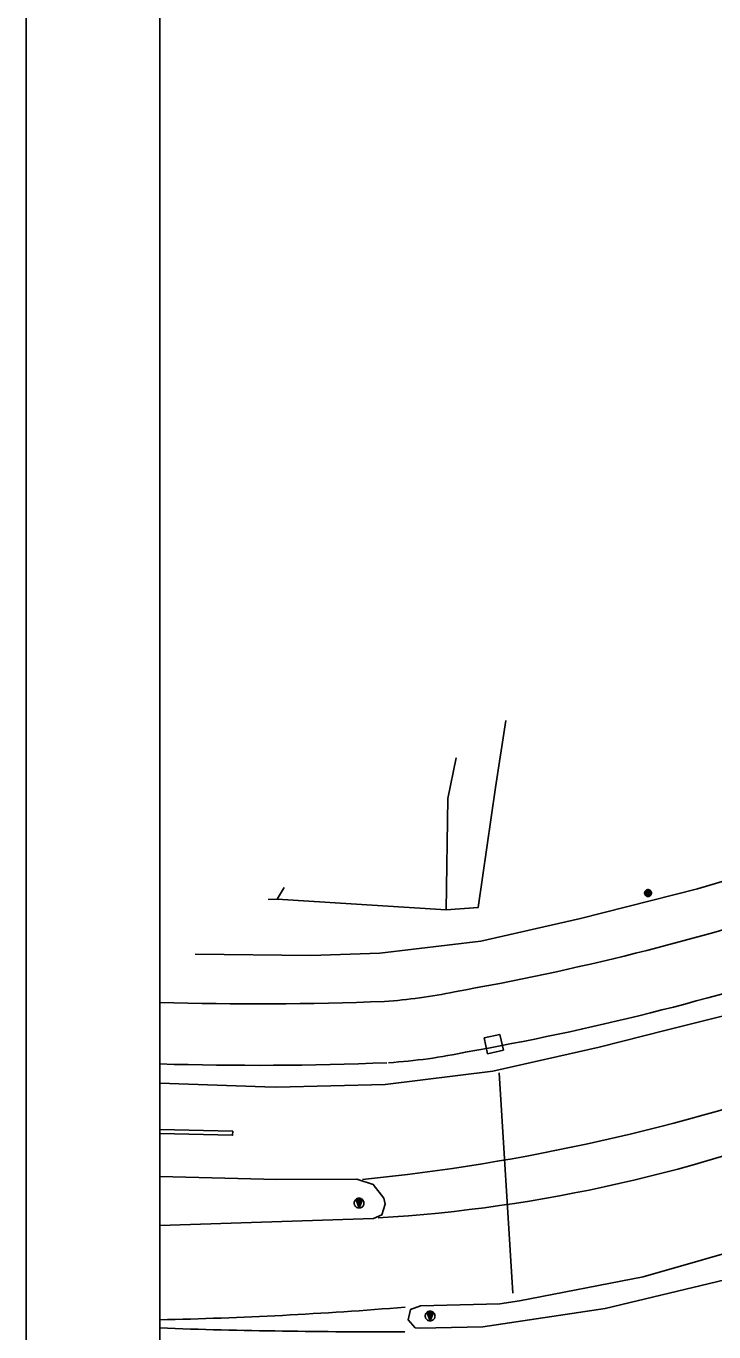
# Model space of a CAD drawing. Extents: x 81065 to 81486, y 452384 to 452681.
# Drawn here: x 81065.21 to 81090.96, y 452408.42 to 452457.3 of the extents above; entities that cross this region are included whole.
import ezdxf

# ---------------------------------------------------------------- set-up
doc = ezdxf.new("R2010")
doc.units = 0
for name, color, linetype in [('B-BH-GK-KADEMUUR-GV', 7, 'Continuous'), ('B-BH-GR-BOOM-S', 7, 'Continuous'), ('B-BH-IE-MEUBILAIR-WEGMEUBILAIR-VERKEERSBORD-S', 7, 'Continuous'), ('B-BH-OG-TERREIN_ERF-GV', 7, 'Continuous'), ('B-BH-RI-GWA_RIOOLPUT-S', 7, 'Continuous'), ('B-BH-RI-HWA_GOOT_LIJNGOOT-G', 7, 'Continuous'), ('B-BH-VH-KANTOPSLUITING-GV', 7, 'Continuous'), ('B-WE-VW-MARKERING_LANGS_STREEP_DOORGETROKKEN_010-G', 7, 'Continuous'), ('Default', 7, 'Continuous'), ('X-XX-AL-TEKENBLAD_KADER-G', 7, 'Continuous'), ('X-XX-AL-TEKENBLAD_KADER_AFSNIJMARKERING-G', 7, 'Continuous'), ('X-XX-AL-TEKENBLAD_VIEWPORT-G', 7, 'Continuous')]:
    doc.layers.add(name, color=color, linetype=linetype)

msp = doc.modelspace()

# ---------------------------------------------------------------- linework, layer by layer
at = {"layer": 'B-BH-GK-KADEMUUR-GV'}
msp.add_line((81074.61, 452424.627), (81080.941, 452424.225), dxfattribs=at)
at = {"layer": 'B-BH-GR-BOOM-S'}
for points in [[(81088.367, 452424.851), (81088.368, 452424.837), (81088.37, 452424.824), (81088.373, 452424.811), (81088.378, 452424.799), (81088.384, 452424.787), (81088.392, 452424.775), (81088.4, 452424.765), (81088.41, 452424.755), (81088.42, 452424.747), (81088.432, 452424.739), (81088.444, 452424.733), (81088.456, 452424.728), (81088.469, 452424.725), (81088.482, 452424.723), (81088.496, 452424.722), (81088.509, 452424.723), (81088.523, 452424.725), (81088.536, 452424.728), (81088.548, 452424.733), (81088.56, 452424.739), (81088.572, 452424.747), (81088.582, 452424.755), (81088.592, 452424.765), (81088.6, 452424.775), (81088.608, 452424.787), (81088.614, 452424.799), (81088.618, 452424.811), (81088.622, 452424.824), (81088.624, 452424.837), (81088.625, 452424.851), (81088.624, 452424.864), (81088.622, 452424.878), (81088.618, 452424.891), (81088.614, 452424.903), (81088.608, 452424.915), (81088.6, 452424.927), (81088.592, 452424.937), (81088.582, 452424.947), (81088.572, 452424.955), (81088.56, 452424.963), (81088.548, 452424.969), (81088.536, 452424.973), (81088.523, 452424.977), (81088.509, 452424.979), (81088.496, 452424.98), (81088.482, 452424.979), (81088.469, 452424.977), (81088.456, 452424.973), (81088.444, 452424.969), (81088.432, 452424.963), (81088.42, 452424.955), (81088.41, 452424.947), (81088.4, 452424.937), (81088.392, 452424.927), (81088.384, 452424.915), (81088.378, 452424.903), (81088.373, 452424.891), (81088.37, 452424.878), (81088.368, 452424.864), (81088.367, 452424.851)], [(81088.392, 452424.851), (81088.392, 452424.84), (81088.394, 452424.829), (81088.397, 452424.819), (81088.401, 452424.808), (81088.405, 452424.799), (81088.411, 452424.79), (81088.418, 452424.781), (81088.426, 452424.773), (81088.435, 452424.766), (81088.444, 452424.76), (81088.453, 452424.756), (81088.464, 452424.752), (81088.474, 452424.749), (81088.485, 452424.747), (81088.496, 452424.747), (81088.507, 452424.747), (81088.518, 452424.749), (81088.528, 452424.752), (81088.538, 452424.756), (81088.548, 452424.76), (81088.557, 452424.766), (81088.566, 452424.773), (81088.574, 452424.781), (81088.58, 452424.79), (81088.586, 452424.799), (81088.591, 452424.808), (81088.595, 452424.819), (81088.598, 452424.829), (81088.6, 452424.84), (81088.6, 452424.851), (81088.6, 452424.862), (81088.598, 452424.873), (81088.595, 452424.883), (81088.591, 452424.893), (81088.586, 452424.903), (81088.58, 452424.912), (81088.574, 452424.921), (81088.566, 452424.929), (81088.557, 452424.935), (81088.548, 452424.941), (81088.538, 452424.946), (81088.528, 452424.95), (81088.518, 452424.953), (81088.507, 452424.955), (81088.496, 452424.955), (81088.485, 452424.955), (81088.474, 452424.953), (81088.464, 452424.95), (81088.453, 452424.946), (81088.444, 452424.941), (81088.435, 452424.935), (81088.426, 452424.929), (81088.418, 452424.921), (81088.411, 452424.912), (81088.405, 452424.903), (81088.401, 452424.893), (81088.397, 452424.883), (81088.394, 452424.873), (81088.392, 452424.862), (81088.392, 452424.851)], [(81088.414, 452424.851), (81088.415, 452424.842), (81088.416, 452424.834), (81088.418, 452424.826), (81088.421, 452424.818), (81088.425, 452424.81), (81088.43, 452424.803), (81088.435, 452424.796), (81088.441, 452424.79), (81088.448, 452424.785), (81088.455, 452424.78), (81088.463, 452424.776), (81088.471, 452424.773), (81088.479, 452424.771), (81088.487, 452424.77), (81088.496, 452424.769), (81088.504, 452424.77), (81088.513, 452424.771), (81088.521, 452424.773), (81088.529, 452424.776), (81088.537, 452424.78), (81088.544, 452424.785), (81088.551, 452424.79), (81088.557, 452424.796), (81088.562, 452424.803), (81088.567, 452424.81), (81088.57, 452424.818), (81088.574, 452424.826), (81088.576, 452424.834), (81088.577, 452424.842), (81088.578, 452424.851), (81088.577, 452424.859), (81088.576, 452424.868), (81088.574, 452424.876), (81088.57, 452424.884), (81088.567, 452424.892), (81088.562, 452424.899), (81088.557, 452424.906), (81088.551, 452424.912), (81088.544, 452424.917), (81088.537, 452424.922), (81088.529, 452424.925), (81088.521, 452424.929), (81088.513, 452424.931), (81088.504, 452424.932), (81088.496, 452424.933), (81088.487, 452424.932), (81088.479, 452424.931), (81088.471, 452424.929), (81088.463, 452424.925), (81088.455, 452424.922), (81088.448, 452424.917), (81088.441, 452424.912), (81088.435, 452424.906), (81088.43, 452424.899), (81088.425, 452424.892), (81088.421, 452424.884), (81088.418, 452424.876), (81088.416, 452424.868), (81088.415, 452424.859), (81088.414, 452424.851)], [(81088.437, 452424.851), (81088.438, 452424.845), (81088.439, 452424.839), (81088.44, 452424.833), (81088.442, 452424.827), (81088.445, 452424.822), (81088.449, 452424.816), (81088.452, 452424.812), (81088.457, 452424.807), (81088.461, 452424.804), (81088.467, 452424.8), (81088.472, 452424.797), (81088.478, 452424.795), (81088.484, 452424.794), (81088.49, 452424.793), (81088.496, 452424.792), (81088.502, 452424.793), (81088.508, 452424.794), (81088.514, 452424.795), (81088.52, 452424.797), (81088.525, 452424.8), (81088.53, 452424.804), (81088.535, 452424.807), (81088.54, 452424.812), (81088.543, 452424.816), (81088.547, 452424.822), (81088.55, 452424.827), (81088.552, 452424.833), (81088.553, 452424.839), (81088.554, 452424.845), (81088.555, 452424.851), (81088.554, 452424.857), (81088.553, 452424.863), (81088.552, 452424.869), (81088.55, 452424.875), (81088.547, 452424.88), (81088.543, 452424.885), (81088.54, 452424.89), (81088.535, 452424.895), (81088.53, 452424.898), (81088.525, 452424.902), (81088.52, 452424.905), (81088.514, 452424.907), (81088.508, 452424.908), (81088.502, 452424.909), (81088.496, 452424.91), (81088.49, 452424.909), (81088.484, 452424.908), (81088.478, 452424.907), (81088.472, 452424.905), (81088.467, 452424.902), (81088.461, 452424.898), (81088.457, 452424.895), (81088.452, 452424.89), (81088.449, 452424.885), (81088.445, 452424.88), (81088.442, 452424.875), (81088.44, 452424.869), (81088.439, 452424.863), (81088.438, 452424.857), (81088.437, 452424.851)], [(81088.46, 452424.851), (81088.46, 452424.847), (81088.461, 452424.844), (81088.462, 452424.84), (81088.463, 452424.836), (81088.465, 452424.833), (81088.467, 452424.83), (81088.469, 452424.827), (81088.472, 452424.824), (81088.475, 452424.822), (81088.478, 452424.82), (81088.481, 452424.818), (81088.485, 452424.817), (81088.489, 452424.816), (81088.492, 452424.815), (81088.496, 452424.815), (81088.5, 452424.815), (81088.503, 452424.816), (81088.507, 452424.817), (81088.511, 452424.818), (81088.514, 452424.82), (81088.517, 452424.822), (81088.52, 452424.824), (81088.522, 452424.827), (81088.525, 452424.83), (81088.527, 452424.833), (81088.529, 452424.836), (81088.53, 452424.84), (81088.531, 452424.844), (81088.532, 452424.847), (81088.532, 452424.851), (81088.532, 452424.855), (81088.531, 452424.858), (81088.53, 452424.862), (81088.529, 452424.866), (81088.527, 452424.869), (81088.525, 452424.872), (81088.522, 452424.875), (81088.52, 452424.877), (81088.517, 452424.88), (81088.514, 452424.882), (81088.511, 452424.884), (81088.507, 452424.885), (81088.503, 452424.886), (81088.5, 452424.887), (81088.496, 452424.887), (81088.492, 452424.887), (81088.489, 452424.886), (81088.485, 452424.885), (81088.481, 452424.884), (81088.478, 452424.882), (81088.475, 452424.88), (81088.472, 452424.877), (81088.469, 452424.875), (81088.467, 452424.872), (81088.465, 452424.869), (81088.463, 452424.866), (81088.462, 452424.862), (81088.461, 452424.858), (81088.46, 452424.855), (81088.46, 452424.851)], [(81088.483, 452424.851), (81088.483, 452424.85), (81088.483, 452424.848), (81088.484, 452424.847), (81088.484, 452424.846), (81088.485, 452424.845), (81088.486, 452424.843), (81088.486, 452424.842), (81088.487, 452424.841), (81088.488, 452424.841), (81088.49, 452424.84), (81088.491, 452424.839), (81088.492, 452424.839), (81088.493, 452424.838), (81088.495, 452424.838), (81088.496, 452424.838), (81088.497, 452424.838), (81088.499, 452424.838), (81088.5, 452424.839), (81088.501, 452424.839), (81088.502, 452424.84), (81088.504, 452424.841), (81088.505, 452424.841), (81088.506, 452424.842), (81088.506, 452424.843), (81088.507, 452424.845), (81088.508, 452424.846), (81088.508, 452424.847), (81088.509, 452424.848), (81088.509, 452424.85), (81088.509, 452424.851), (81088.509, 452424.852), (81088.509, 452424.854), (81088.508, 452424.855), (81088.508, 452424.856), (81088.507, 452424.857), (81088.506, 452424.859), (81088.506, 452424.86), (81088.505, 452424.861), (81088.504, 452424.861), (81088.502, 452424.862), (81088.501, 452424.863), (81088.5, 452424.863), (81088.499, 452424.864), (81088.497, 452424.864), (81088.496, 452424.864), (81088.495, 452424.864), (81088.493, 452424.864), (81088.492, 452424.863), (81088.491, 452424.863), (81088.49, 452424.862), (81088.488, 452424.861), (81088.487, 452424.861), (81088.486, 452424.86), (81088.486, 452424.859), (81088.485, 452424.857), (81088.484, 452424.856), (81088.484, 452424.855), (81088.483, 452424.854), (81088.483, 452424.852), (81088.483, 452424.851)]]:
    msp.add_lwpolyline(points, dxfattribs=at)
at = {"layer": 'B-BH-IE-MEUBILAIR-WEGMEUBILAIR-VERKEERSBORD-S'}
for p, q in [((81077.546, 452413.371), (81077.811, 452413.371)), ((81077.679, 452413.062), (81077.568, 452413.353)), ((81077.568, 452413.353), (81077.784, 452413.353)), ((81077.595, 452413.335), (81077.756, 452413.335)), ((81077.68, 452413.111), (81077.595, 452413.335)), ((81077.681, 452413.16), (81077.621, 452413.316)), ((81077.621, 452413.316), (81077.728, 452413.316)), ((81077.682, 452413.209), (81077.648, 452413.298)), ((81077.648, 452413.298), (81077.7, 452413.298)), ((81077.683, 452413.257), (81077.674, 452413.28)), ((81077.811, 452413.371), (81077.679, 452413.062)), ((81077.784, 452413.353), (81077.68, 452413.111)), ((81077.756, 452413.335), (81077.681, 452413.16)), ((81077.728, 452413.316), (81077.682, 452413.209)), ((81077.7, 452413.298), (81077.683, 452413.257)), ((81080.205, 452409.145), (81080.47, 452409.145)), ((81080.338, 452408.836), (81080.227, 452409.127)), ((81080.227, 452409.127), (81080.443, 452409.127)), ((81080.254, 452409.109), (81080.415, 452409.109)), ((81080.339, 452408.885), (81080.254, 452409.109)), ((81080.34, 452408.934), (81080.28, 452409.09)), ((81080.28, 452409.09), (81080.387, 452409.09)), ((81080.341, 452408.983), (81080.307, 452409.072)), ((81080.307, 452409.072), (81080.359, 452409.072)), ((81080.342, 452409.031), (81080.333, 452409.054)), ((81080.47, 452409.145), (81080.338, 452408.836)), ((81080.443, 452409.127), (81080.339, 452408.885)), ((81080.415, 452409.109), (81080.34, 452408.934)), ((81080.387, 452409.09), (81080.341, 452408.983)), ((81080.359, 452409.072), (81080.342, 452409.031))]:
    msp.add_line(p, q, dxfattribs=at)
for points in [[(81077.496, 452413.245), (81077.497, 452413.226), (81077.5, 452413.207), (81077.505, 452413.188), (81077.512, 452413.17), (81077.52, 452413.153), (81077.531, 452413.137), (81077.543, 452413.122), (81077.556, 452413.109), (81077.571, 452413.097), (81077.587, 452413.086), (81077.604, 452413.078), (81077.622, 452413.071), (81077.641, 452413.066), (81077.66, 452413.063), (81077.679, 452413.062), (81077.698, 452413.063), (81077.717, 452413.066), (81077.736, 452413.071), (81077.753, 452413.078), (81077.77, 452413.086), (81077.787, 452413.097), (81077.801, 452413.109), (81077.815, 452413.122), (81077.827, 452413.137), (81077.837, 452413.153), (81077.846, 452413.17), (81077.853, 452413.188), (81077.858, 452413.207), (81077.861, 452413.226), (81077.862, 452413.245), (81077.861, 452413.264), (81077.858, 452413.283), (81077.853, 452413.302), (81077.846, 452413.319), (81077.837, 452413.336), (81077.827, 452413.353), (81077.815, 452413.367), (81077.801, 452413.381), (81077.787, 452413.393), (81077.77, 452413.403), (81077.753, 452413.412), (81077.736, 452413.419), (81077.717, 452413.424), (81077.698, 452413.427), (81077.679, 452413.428), (81077.66, 452413.427), (81077.641, 452413.424), (81077.622, 452413.419), (81077.604, 452413.412), (81077.587, 452413.403), (81077.571, 452413.393), (81077.556, 452413.381), (81077.543, 452413.367), (81077.531, 452413.353), (81077.52, 452413.336), (81077.512, 452413.319), (81077.505, 452413.302), (81077.5, 452413.283), (81077.497, 452413.264), (81077.496, 452413.245)], [(81080.155, 452409.019), (81080.156, 452409), (81080.159, 452408.981), (81080.164, 452408.962), (81080.171, 452408.944), (81080.179, 452408.927), (81080.19, 452408.911), (81080.202, 452408.896), (81080.215, 452408.883), (81080.23, 452408.871), (81080.246, 452408.86), (81080.263, 452408.852), (81080.281, 452408.845), (81080.3, 452408.84), (81080.319, 452408.837), (81080.338, 452408.836), (81080.357, 452408.837), (81080.376, 452408.84), (81080.395, 452408.845), (81080.412, 452408.852), (81080.429, 452408.86), (81080.446, 452408.871), (81080.46, 452408.883), (81080.474, 452408.896), (81080.486, 452408.911), (81080.496, 452408.927), (81080.505, 452408.944), (81080.512, 452408.962), (81080.517, 452408.981), (81080.52, 452409), (81080.521, 452409.019), (81080.52, 452409.038), (81080.517, 452409.057), (81080.512, 452409.076), (81080.505, 452409.093), (81080.496, 452409.11), (81080.486, 452409.127), (81080.474, 452409.141), (81080.46, 452409.155), (81080.446, 452409.167), (81080.429, 452409.177), (81080.412, 452409.186), (81080.395, 452409.193), (81080.376, 452409.198), (81080.357, 452409.201), (81080.338, 452409.202), (81080.319, 452409.201), (81080.3, 452409.198), (81080.281, 452409.193), (81080.263, 452409.186), (81080.246, 452409.177), (81080.23, 452409.167), (81080.215, 452409.155), (81080.202, 452409.141), (81080.19, 452409.127), (81080.179, 452409.11), (81080.171, 452409.093), (81080.164, 452409.076), (81080.159, 452409.057), (81080.156, 452409.038), (81080.155, 452409.019)]]:
    msp.add_lwpolyline(points, dxfattribs=at)
at = {"layer": 'B-BH-OG-TERREIN_ERF-GV'}
for points in [[(81083.167, 452431.308), (81082.789, 452428.806), (81082.138, 452424.313), (81080.941, 452424.225)], [(81080.941, 452424.225), (81080.998, 452428.393), (81081.316, 452429.915)], [(81074.87, 452425.065), (81074.61, 452424.627)], [(81074.61, 452424.627), (81074.271, 452424.614)]]:
    msp.add_lwpolyline(points, dxfattribs=at)
at = {"layer": 'B-BH-RI-GWA_RIOOLPUT-S'}
for p, q in [((81082.95, 452419.56), (81082.357, 452419.431)), ((81082.357, 452419.431), (81082.486, 452418.838)), ((81083.079, 452418.967), (81082.95, 452419.56)), ((81082.486, 452418.838), (81083.079, 452418.967))]:
    msp.add_line(p, q, dxfattribs=at)
at = {"layer": 'B-BH-RI-HWA_GOOT_LIJNGOOT-G'}
msp.add_line((81083.436, 452409.878), (81082.926, 452418.122), dxfattribs=at)
at = {"layer": 'B-BH-VH-KANTOPSLUITING-GV'}
for points in [[(81134.787, 452456.025), (81126.096, 452448.896), (81118.199, 452441.999), (81113.143, 452437.485), (81107.829, 452433.277), (81103.049, 452429.902), (81098.478, 452427.776), (81093.752, 452426.02), (81090.351, 452425.011), (81085.962, 452423.903), (81082.242, 452423.054), (81078.454, 452422.6), (81075.869, 452422.518), (81071.545, 452422.563)], [(81088.978, 452419.664), (81091.521, 452420.301), (81095.873, 452421.616), (81100.744, 452423.479), (81105.457, 452425.71), (81109.909, 452428.671), (81114.061, 452431.966), (81121.497, 452438.457), (81129.14, 452445.115), (81137.719, 452452.145)], [(81140.808, 452446.932), (81138.398, 452445.055), (81130.765, 452438.603), (81122.603, 452431.375), (81116.484, 452426.201), (81109.408, 452420.612), (81105.563, 452417.884), (81101.501, 452415.492), (81097.25, 452413.453), (81092.842, 452411.781), (81088.309, 452410.489), (81083.682, 452409.586), (81082.95, 452409.48), (81079.983, 452409.406), (81079.607, 452409.266), (81079.514, 452408.877)], [(81079.514, 452408.877), (81079.784, 452408.581), (81079.969, 452408.559), (81082.317, 452408.609), (81086.885, 452409.295), (81091.376, 452410.373), (81095.757, 452411.836), (81099.995, 452413.672), (81104.059, 452415.868), (81107.917, 452418.407), (81109.833, 452419.856), (81116.867, 452425.502), (81122.997, 452430.688), (81131.236, 452437.985), (81139.463, 452444.873), (81141.843, 452446.719)], [(81070.22, 452417.734), (81074.15, 452417.602), (81074.581, 452417.589), (81078.65, 452417.69), (81082.689, 452418.19), (81086.66, 452419.084), (81089.174, 452419.713)], [(81070.22, 452412.407), (81078.215, 452412.666), (81078.525, 452412.806), (81078.655, 452413.209), (81078.602, 452413.429), (81078.212, 452413.946), (81077.595, 452414.145), (81074.596, 452414.124), (81070.22, 452414.243)]]:
    msp.add_lwpolyline(points, dxfattribs=at)
for centre, radius, start, end in [((81064.147, 452518.275), 98.613, 279.98509, 288.04467), ((81064.147, 452518.275), 100.913, 279.98509, 288.04467), ((81077.436, 452439.13), 18.374, 273.7307, 281.9692), ((81073.813, 452545.55), 124.848, 268.3508, 272.21161), ((81077.436, 452439.13), 20.674, 273.7307, 281.9692), ((81073.813, 452545.55), 127.148, 268.38065, 272.21161)]:
    msp.add_arc(centre, radius, start, end, dxfattribs=at)
at = {"layer": 'B-WE-VW-MARKERING_LANGS_STREEP_DOORGETROKKEN_010-G'}
for centre, radius, start, end in [((81070.288, 452488.963), 75.209, 275.73566, 303.24355), ((81074.975, 452468.865), 56.28, 273.4768, 310.4891), ((81072.901, 452459.564), 60.178, 272.15386, 304.47568), ((81066.944, 452562.158), 153.316, 271.22448, 274.6625), ((81078.109, 452628.158), 219.729, 267.94241, 270.33509)]:
    msp.add_arc(centre, radius, start, end, dxfattribs=at)
at = {"layer": 'Default'}
msp.add_lwpolyline([(81070.22, 452416.006), (81070.22, 452415.856), (81072.944, 452415.785), (81072.948, 452415.935)], close=True, dxfattribs=at)
at = {"layer": 'X-XX-AL-TEKENBLAD_KADER-G'}
msp.add_lwpolyline([(81480.708, 452388.532), (81070.22, 452388.532), (81070.22, 452675.532), (81480.708, 452675.532)], close=True, dxfattribs=at)
at = {"layer": 'X-XX-AL-TEKENBLAD_KADER_AFSNIJMARKERING-G'}
msp.add_lwpolyline([(81485.714, 452680.532), (81065.214, 452680.532), (81065.214, 452383.532), (81485.714, 452383.532)], close=True, dxfattribs=at)
at = {"layer": 'X-XX-AL-TEKENBLAD_VIEWPORT-G'}
msp.add_lwpolyline([(81070.22, 452388.532), (81480.708, 452388.532), (81480.708, 452675.532), (81070.22, 452675.532)], close=True, dxfattribs=at)

doc.saveas('drawing.dxf')
